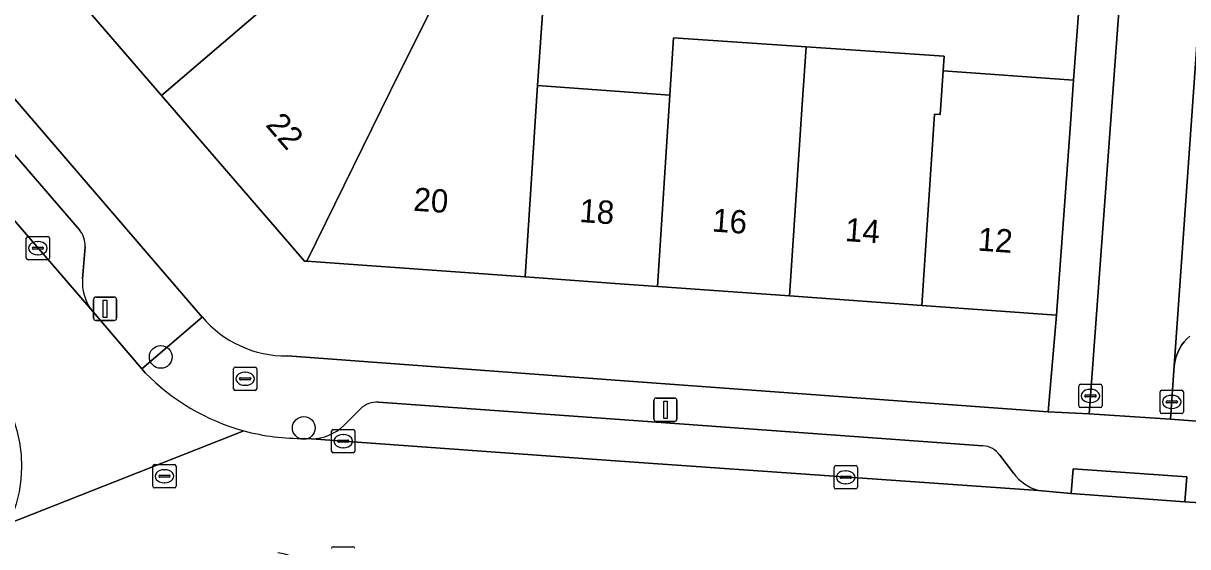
# Model space of a CAD drawing. Extents: x 160304 to 160955, y 383684 to 384161.
# Drawn here: x 160474.6 to 160524.56, y 384033.21 to 384055.67 of the extents above; entities that cross this region are included whole.
import ezdxf

# ---------------------------------------------------------------- set-up
doc = ezdxf.new("R2010")
doc.units = 0
for name, color, linetype in [('IMGEO_Boom', 7, 'Continuous'), ('IMGEO_Brandkraan', 7, 'Continuous'), ('IMGEO_Erf', 7, 'Continuous'), ('IMGEO_Kolk', 7, 'Continuous'), ('IMGEO_Lichtmast', 7, 'Continuous'), ('IMGEO_Muur', 7, 'Continuous'), ('IMGEO_Pand', 7, 'Continuous'), ('IMGEO_Pand_nummerreeks', 7, 'Continuous'), ('IMGEO_Parkeervlak_open', 7, 'Continuous'), ('IMGEO_Rijbaan_lokaal_open', 7, 'Continuous'), ('IMGEO_Rioolput', 7, 'Continuous'), ('IMGEO_Voetpad_open', 7, 'Continuous')]:
    doc.layers.add(name, color=color, linetype=linetype)

msp = doc.modelspace()

# ---------------------------------------------------------------- linework, layer by layer
at = {"layer": 'IMGEO_Boom'}
for centre in [(160480.497, 384041.355), (160486.635, 384038.31)]:
    msp.add_circle(centre, 0.489, dxfattribs=at)
at = {"layer": 'IMGEO_Brandkraan'}
for p, q in [((160483.617, 384039.993), (160483.617, 384040.845)), ((160483.692, 384040.919), (160484.544, 384040.919)), ((160484.618, 384040.845), (160484.618, 384039.993)), ((160483.876, 384040.413), (160483.876, 384040.425)), ((160484.314, 384040.376), (160483.916, 384040.376)), ((160483.919, 384040.462), (160484.317, 384040.462)), ((160484.105, 384040.699), (160484.13, 384040.699)), ((160484.36, 384040.425), (160484.36, 384040.413)), ((160484.544, 384039.919), (160483.692, 384039.919)), ((160484.128, 384040.139), (160484.103, 384040.139))]:
    msp.add_line(p, q, dxfattribs=at)
for points in [[(160483.617, 384039.993), (160483.617, 384040.845)], [(160483.692, 384040.919), (160484.544, 384040.919)], [(160484.618, 384040.845), (160484.618, 384039.993)], [(160484.544, 384039.919), (160483.692, 384039.919)]]:
    msp.add_lwpolyline(points, dxfattribs=at)
for centre, radius, start, end in [((160483.694, 384040.843), 0.0765, 91.552, 178.448), ((160483.694, 384040.843), 0.0765, 91.552, 178.448), ((160484.542, 384040.843), 0.0765, 1.552, 88.448), ((160484.542, 384040.843), 0.0765, 1.552, 88.448), ((160483.916, 384040.422), 0.0403, 85.8775, 175.7526), ((160483.913, 384040.412), 0.0366, 178.938, 274.7102), ((160484.317, 384040.419), 0.043, 264.8664, 352.4533), ((160484.321, 384040.424), 0.0386, 1.7309, 96.639), ((160483.694, 384039.995), 0.0765, 181.552, 268.448), ((160483.694, 384039.995), 0.0765, 181.552, 268.448), ((160484.542, 384039.995), 0.0765, 271.552, 358.448), ((160484.542, 384039.995), 0.0765, 271.552, 358.448)]:
    msp.add_arc(centre, radius, start, end, dxfattribs=at)
for centre, major_axis, ratio, start_param, end_param in [((160484.104, 384040.419), (-0.387, 0.002), 0.722429, 4.712389, 7.853982), ((160484.129, 384040.419), (-0.39, 0.002), 0.717154, 1.570796, 4.712389)]:
    msp.add_ellipse(centre, major_axis=major_axis, ratio=ratio, start_param=start_param, end_param=end_param, dxfattribs=at)
at = {"layer": 'IMGEO_Erf'}
for points in [[(160464.114, 384064.194), (160482.27, 384043.068)], [(160496.882, 384056.079), (160496.661, 384052.999), (160500, 384052.76), (160502.342, 384052.592), (160502.501, 384055.039), (160508.19, 384054.655), (160514.109, 384054.255), (160514.075, 384053.627), (160519.66, 384053.226), (160520.14, 384059.528)], [(160485.928, 384041.4), (160500, 384040.365), (160518.569, 384038.999), (160518.937, 384043.151), (160513.15, 384043.566), (160507.469, 384043.973), (160501.809, 384044.379), (160500, 384044.509), (160496.136, 384044.786), (160486.77, 384045.457), (160486.663, 384045.465), (160480.535, 384052.567), (160476.806, 384056.888)]]:
    msp.add_lwpolyline(points, dxfattribs=at)
msp.add_arc((160485.871, 384046.121), 4.721, 220.2887, 270.6866, dxfattribs=at)
at = {"layer": 'IMGEO_Kolk'}
for p, q in [((160474.726, 384045.595), (160474.726, 384046.447)), ((160474.801, 384046.521), (160475.653, 384046.521)), ((160475.214, 384046.301), (160475.239, 384046.301)), ((160475.727, 384046.447), (160475.727, 384045.595)), ((160474.985, 384046.015), (160474.985, 384046.027)), ((160475.423, 384045.978), (160475.025, 384045.978)), ((160475.028, 384046.064), (160475.426, 384046.064)), ((160475.237, 384045.741), (160475.212, 384045.741)), ((160475.469, 384046.027), (160475.469, 384046.015)), ((160475.653, 384045.521), (160474.801, 384045.521)), ((160519.888, 384039.255), (160519.888, 384040.107)), ((160519.963, 384040.181), (160520.815, 384040.181)), ((160520.376, 384039.961), (160520.401, 384039.961)), ((160520.889, 384040.107), (160520.889, 384039.255)), ((160523.375, 384039), (160523.375, 384039.852)), ((160523.45, 384039.926), (160524.302, 384039.926)), ((160524.376, 384039.852), (160524.376, 384039)), ((160520.147, 384039.675), (160520.147, 384039.687)), ((160520.585, 384039.638), (160520.187, 384039.638)), ((160520.19, 384039.724), (160520.588, 384039.724)), ((160520.399, 384039.401), (160520.374, 384039.401)), ((160520.631, 384039.687), (160520.631, 384039.675)), ((160523.634, 384039.42), (160523.634, 384039.432)), ((160524.072, 384039.383), (160523.674, 384039.383)), ((160523.677, 384039.469), (160524.075, 384039.469)), ((160523.863, 384039.706), (160523.888, 384039.706)), ((160524.118, 384039.432), (160524.118, 384039.42)), ((160520.815, 384039.181), (160519.963, 384039.181)), ((160524.302, 384038.926), (160523.45, 384038.926)), ((160523.886, 384039.146), (160523.861, 384039.146)), ((160487.901, 384038.241), (160488.753, 384038.241)), ((160487.826, 384037.315), (160487.826, 384038.167)), ((160488.085, 384037.735), (160488.085, 384037.747)), ((160488.128, 384037.784), (160488.526, 384037.784)), ((160488.314, 384038.021), (160488.339, 384038.021)), ((160488.569, 384037.747), (160488.569, 384037.735)), ((160488.827, 384038.167), (160488.827, 384037.315)), ((160488.753, 384037.241), (160487.901, 384037.241)), ((160488.523, 384037.698), (160488.125, 384037.698)), ((160488.337, 384037.461), (160488.312, 384037.461)), ((160509.389, 384035.764), (160509.389, 384036.616)), ((160509.464, 384036.69), (160510.316, 384036.69)), ((160509.691, 384036.233), (160510.089, 384036.233)), ((160509.877, 384036.47), (160509.902, 384036.47)), ((160510.39, 384036.616), (160510.39, 384035.764)), ((160509.648, 384036.184), (160509.648, 384036.196)), ((160510.086, 384036.147), (160509.688, 384036.147)), ((160509.9, 384035.91), (160509.875, 384035.91)), ((160510.132, 384036.196), (160510.132, 384036.184)), ((160510.316, 384035.69), (160509.464, 384035.69)), ((160487.892, 384033.212), (160488.744, 384033.212))]:
    msp.add_line(p, q, dxfattribs=at)
for points in [[(160474.726, 384045.595), (160474.726, 384046.447)], [(160474.801, 384046.521), (160475.653, 384046.521)], [(160475.727, 384046.447), (160475.727, 384045.595)], [(160475.653, 384045.521), (160474.801, 384045.521)], [(160519.888, 384039.255), (160519.888, 384040.107)], [(160519.963, 384040.181), (160520.815, 384040.181)], [(160520.889, 384040.107), (160520.889, 384039.255)], [(160523.375, 384039), (160523.375, 384039.852)], [(160523.45, 384039.926), (160524.302, 384039.926)], [(160524.376, 384039.852), (160524.376, 384039)], [(160520.815, 384039.181), (160519.963, 384039.181)], [(160524.302, 384038.926), (160523.45, 384038.926)], [(160487.901, 384038.241), (160488.753, 384038.241)], [(160487.826, 384037.315), (160487.826, 384038.167)], [(160488.827, 384038.167), (160488.827, 384037.315)], [(160488.753, 384037.241), (160487.901, 384037.241)], [(160509.389, 384035.764), (160509.389, 384036.616)], [(160509.464, 384036.69), (160510.316, 384036.69)], [(160510.39, 384036.616), (160510.39, 384035.764)], [(160510.316, 384035.69), (160509.464, 384035.69)], [(160487.892, 384033.212), (160488.744, 384033.212)]]:
    msp.add_lwpolyline(points, dxfattribs=at)
for centre, radius, start, end in [((160474.803, 384046.445), 0.0765, 91.552, 178.448), ((160474.803, 384046.445), 0.0765, 91.552, 178.448), ((160475.651, 384046.445), 0.0765, 1.552, 88.448), ((160475.651, 384046.445), 0.0765, 1.552, 88.448), ((160475.025, 384046.024), 0.0403, 85.8775, 175.7526), ((160475.022, 384046.014), 0.0366, 178.938, 274.7102), ((160475.426, 384046.021), 0.043, 264.8664, 352.4533), ((160475.43, 384046.026), 0.0386, 1.7309, 96.639), ((160474.803, 384045.597), 0.0765, 181.552, 268.448), ((160474.803, 384045.597), 0.0765, 181.552, 268.448), ((160475.651, 384045.597), 0.0765, 271.552, 358.448), ((160475.651, 384045.597), 0.0765, 271.552, 358.448), ((160519.965, 384040.105), 0.0765, 91.552, 178.448), ((160519.965, 384040.105), 0.0765, 91.552, 178.448), ((160520.813, 384040.105), 0.0765, 1.552, 88.448), ((160520.813, 384040.105), 0.0765, 1.552, 88.448), ((160523.452, 384039.85), 0.0765, 91.552, 178.448), ((160523.452, 384039.85), 0.0765, 91.552, 178.448), ((160524.3, 384039.85), 0.0765, 1.552, 88.448), ((160524.3, 384039.85), 0.0765, 1.552, 88.448), ((160519.965, 384039.257), 0.0765, 181.552, 268.448), ((160519.965, 384039.257), 0.0765, 181.552, 268.448), ((160520.187, 384039.684), 0.0403, 85.8775, 175.7526), ((160520.184, 384039.674), 0.0366, 178.938, 274.7102), ((160520.588, 384039.681), 0.043, 264.8664, 352.4533), ((160520.592, 384039.686), 0.0386, 1.7309, 96.639), ((160520.813, 384039.257), 0.0765, 271.552, 358.448), ((160520.813, 384039.257), 0.0765, 271.552, 358.448), ((160523.674, 384039.429), 0.0403, 85.8775, 175.7526), ((160523.671, 384039.419), 0.0366, 178.938, 274.7102), ((160524.075, 384039.426), 0.043, 264.8664, 352.4533), ((160524.079, 384039.431), 0.0386, 1.7309, 96.639), ((160523.452, 384039.002), 0.0765, 181.552, 268.448), ((160523.452, 384039.002), 0.0765, 181.552, 268.448), ((160524.3, 384039.002), 0.0765, 271.552, 358.448), ((160524.3, 384039.002), 0.0765, 271.552, 358.448), ((160487.903, 384038.165), 0.0765, 91.552, 178.448), ((160487.903, 384038.165), 0.0765, 91.552, 178.448), ((160488.751, 384038.165), 0.0765, 1.552, 88.448), ((160488.751, 384038.165), 0.0765, 1.552, 88.448), ((160488.125, 384037.744), 0.0403, 85.8775, 175.7526), ((160488.122, 384037.734), 0.0366, 178.938, 274.7102), ((160488.526, 384037.741), 0.043, 264.8664, 352.4533), ((160488.53, 384037.746), 0.0386, 1.7309, 96.639), ((160487.903, 384037.317), 0.0765, 181.552, 268.448), ((160487.903, 384037.317), 0.0765, 181.552, 268.448), ((160488.751, 384037.317), 0.0765, 271.552, 358.448), ((160488.751, 384037.317), 0.0765, 271.552, 358.448), ((160509.466, 384036.614), 0.0765, 91.552, 178.448), ((160509.466, 384036.614), 0.0765, 91.552, 178.448), ((160509.688, 384036.193), 0.0403, 85.8775, 175.7526), ((160510.093, 384036.195), 0.0386, 1.7309, 96.639), ((160510.314, 384036.614), 0.0765, 1.552, 88.448), ((160510.314, 384036.614), 0.0765, 1.552, 88.448), ((160509.466, 384035.766), 0.0765, 181.552, 268.448), ((160509.466, 384035.766), 0.0765, 181.552, 268.448), ((160509.685, 384036.183), 0.0366, 178.938, 274.7102), ((160510.089, 384036.19), 0.043, 264.8664, 352.4533), ((160510.314, 384035.766), 0.0765, 271.552, 358.448), ((160510.314, 384035.766), 0.0765, 271.552, 358.448), ((160487.894, 384033.136), 0.0765, 91.552, 178.448), ((160487.894, 384033.136), 0.0765, 91.552, 178.448), ((160488.742, 384033.136), 0.0765, 1.552, 88.448), ((160488.742, 384033.136), 0.0765, 1.552, 88.448)]:
    msp.add_arc(centre, radius, start, end, dxfattribs=at)
for centre, major_axis, ratio, start_param, end_param in [((160475.213, 384046.021), (-0.387, 0.002), 0.722429, 4.712389, 7.853982), ((160475.238, 384046.021), (-0.39, 0.002), 0.717154, 1.570796, 4.712389), ((160520.375, 384039.681), (-0.387, 0.002), 0.722429, 4.712389, 7.853982), ((160520.4, 384039.681), (-0.39, 0.002), 0.717154, 1.570796, 4.712389), ((160523.862, 384039.426), (-0.387, 0.002), 0.722429, 4.712389, 7.853982), ((160523.887, 384039.426), (-0.39, 0.002), 0.717154, 1.570796, 4.712389), ((160488.313, 384037.741), (-0.387, 0.002), 0.722429, 4.712389, 7.853982), ((160488.338, 384037.741), (-0.39, 0.002), 0.717154, 1.570796, 4.712389), ((160509.876, 384036.19), (-0.387, 0.002), 0.722429, 4.712389, 7.853982), ((160509.901, 384036.19), (-0.39, 0.002), 0.717154, 1.570796, 4.712389)]:
    msp.add_ellipse(centre, major_axis=major_axis, ratio=ratio, start_param=start_param, end_param=end_param, dxfattribs=at)
at = {"layer": 'IMGEO_Lichtmast'}
for p, q in [((160477.612, 384043.02), (160477.612, 384043.82)), ((160477.612, 384043.82), (160477.612, 384043.02)), ((160477.712, 384043.92), (160478.502, 384043.92)), ((160478.502, 384043.92), (160477.712, 384043.92)), ((160478.602, 384043.82), (160478.602, 384043.02)), ((160478.602, 384043.02), (160478.602, 384043.82)), ((160478.502, 384042.92), (160477.712, 384042.92)), ((160477.712, 384042.92), (160478.502, 384042.92)), ((160501.656, 384038.688), (160501.656, 384039.488)), ((160501.656, 384039.488), (160501.656, 384038.688)), ((160501.756, 384039.588), (160502.546, 384039.588)), ((160502.546, 384039.588), (160501.756, 384039.588)), ((160502.646, 384039.488), (160502.646, 384038.688)), ((160502.646, 384038.688), (160502.646, 384039.488)), ((160502.546, 384038.588), (160501.756, 384038.588)), ((160501.756, 384038.588), (160502.546, 384038.588))]:
    msp.add_line(p, q, dxfattribs=at)
for points in [[(160478.032, 384043.795), (160478.182, 384043.795), (160478.182, 384043.045), (160478.032, 384043.045), (160478.032, 384043.795)], [(160502.076, 384039.463), (160502.226, 384039.463), (160502.226, 384038.713), (160502.076, 384038.713), (160502.076, 384039.463)]]:
    msp.add_lwpolyline(points, dxfattribs=at)
for centre, start, end in [((160477.712, 384043.82), 90, 180), ((160477.712, 384043.82), 90, 180), ((160478.502, 384043.82), 0, 90), ((160478.502, 384043.82), 360, 90), ((160477.712, 384043.02), 180, 270), ((160477.712, 384043.02), 180, 270), ((160478.502, 384043.02), 270, 0), ((160478.502, 384043.02), 270, 0), ((160501.756, 384039.488), 90, 180), ((160501.756, 384039.488), 90, 180), ((160502.546, 384039.488), 0, 90), ((160502.546, 384039.488), 360, 90), ((160501.756, 384038.688), 180, 270), ((160501.756, 384038.688), 180, 270), ((160502.546, 384038.688), 270, 0), ((160502.546, 384038.688), 270, 0)]:
    msp.add_arc(centre, 0.1, start, end, dxfattribs=at)
at = {"layer": 'IMGEO_Muur'}
msp.add_lwpolyline([(160519.66, 384053.226), (160520.14, 384059.528), (160518.484, 384059.617)], dxfattribs=at)
at = {"layer": 'IMGEO_Pand'}
for points in [[(160476.806, 384056.888), (160480.535, 384052.567), (160486.83, 384057.977), (160483.121, 384062.275), (160476.89, 384056.96)], [(160492.216, 384056.496), (160489.185, 384060.009), (160486.83, 384057.977), (160480.535, 384052.567), (160486.663, 384045.465), (160486.77, 384045.457), (160490.75, 384053.58)], [(160492.216, 384056.496), (160490.75, 384053.58), (160486.77, 384045.457), (160496.136, 384044.786), (160496.661, 384052.999), (160496.882, 384056.079), (160492.293, 384056.407)], [(160508.023, 384052.184), (160508.19, 384054.655), (160502.501, 384055.039), (160502.342, 384052.592), (160501.809, 384044.379), (160507.469, 384043.973)], [(160513.704, 384051.777), (160513.941, 384051.76), (160514.075, 384053.627), (160514.109, 384054.255), (160508.19, 384054.655), (160508.023, 384052.184), (160507.469, 384043.973), (160513.15, 384043.566)], [(160513.15, 384043.566), (160518.937, 384043.151), (160519.526, 384051.359), (160519.66, 384053.226), (160514.075, 384053.627), (160513.941, 384051.76), (160513.704, 384051.777)], [(160502.342, 384052.592), (160500, 384052.76), (160496.661, 384052.999), (160496.136, 384044.786), (160500, 384044.509), (160501.809, 384044.379)]]:
    msp.add_lwpolyline(points, close=True, dxfattribs=at)
at = {"layer": 'IMGEO_Parkeervlak_open'}
for points in [[(160462.073, 384061.277), (160462.515, 384060.763), (160477.506, 384043.391)], [(160477.007, 384046.807), (160465.495, 384060.157)], [(160525.298, 384059.629), (160523.983, 384040.97), (160523.992, 384041.038), (160524.024, 384041.211), (160524.071, 384041.38), (160524.133, 384041.545), (160524.21, 384041.703), (160524.3, 384041.854), (160524.404, 384041.996), (160524.52, 384042.128), (160524.647, 384042.249)], [(160477.142, 384044.703), (160477.247, 384046.077)], [(160515.774, 384037.544), (160500, 384038.679), (160489.839, 384039.41)], [(160489.066, 384039.125), (160488.348, 384038.418)], [(160486.967, 384037.844), (160500, 384036.9), (160518.166, 384035.63)], [(160517.081, 384036.368), (160516.505, 384037.143)]]:
    msp.add_lwpolyline(points, dxfattribs=at)
for centre, radius, start, end in [((160476.251, 384046.154), 0.999, 355.5793, 40.819), ((160479.137, 384044.55), 2.001, 175.6156, 215.3966), ((160489.767, 384038.414), 0.999, 85.8831, 134.5941), ((160486.945, 384039.844), 2, 270.616, 314.5235), ((160515.7, 384036.543), 1.004, 36.7239, 85.781), ((160518.681, 384037.553), 1.991, 216.5345, 255.0196)]:
    msp.add_arc(centre, radius, start, end, dxfattribs=at)
at = {"layer": 'IMGEO_Rijbaan_lokaal_open'}
for points in [[(160524.75, 384095.864), (160522.403, 384063.785), (160522.383, 384063.508), (160522.315, 384062.992), (160521.854, 384059.515), (160521.838, 384059.295), (160520.333, 384038.909), (160523.822, 384038.679), (160523.983, 384040.97), (160525.298, 384059.629)], [(160479.834, 384040.678), (160479.686, 384040.851), (160477.506, 384043.391), (160462.515, 384060.763), (160462.073, 384061.277)], [(160459.355, 384056.713), (160472.741, 384040.954), (160473.226, 384040.382), (160473.425, 384040.118), (160473.712, 384039.671), (160473.959, 384039.2), (160474.162, 384038.71), (160474.321, 384038.203), (160474.434, 384037.684), (160474.5, 384037.156), (160474.519, 384036.625), (160474.49, 384036.095), (160474.414, 384035.569), (160474.291, 384035.052), (160474.123, 384034.548), (160473.972, 384034.203), (160484.061, 384038.186)], [(160484.061, 384038.186), (160473.972, 384034.203), (160473.91, 384034.061), (160473.654, 384033.596), (160473.358, 384033.154), (160473.024, 384032.741), (160472.654, 384032.36), (160472.252, 384032.013), (160471.504, 384031.385), (160443.247, 384006.975), (160442.642, 384006.44), (160439.545, 384003.767), (160435.187, 384000), (160424.255, 383990.462), (160420.449, 383987.142), (160422.038, 383985.305), (160423.775, 383983.297), (160425.096, 383984.442), (160439.728, 383997.125), (160440.231, 383997.562), (160443.044, 384000), (160446.077, 384002.618), (160446.417, 384002.912), (160475.034, 384027.614)], [(160485.518, 384032.958), (160485.696, 384032.933), (160485.869, 384032.893), (160486.042, 384032.836), (160500, 384031.877), (160518.132, 384030.575), (160519.523, 384030.479), (160523.351, 384030.205), (160525.582, 384030.043), (160538.695, 384029.106), (160539.053, 384034.09), (160526.85, 384034.98), (160524.445, 384035.141), (160519.567, 384035.492), (160518.166, 384035.63), (160500, 384036.9), (160486.967, 384037.844), (160486.676, 384037.858)]]:
    msp.add_lwpolyline(points, dxfattribs=at)
for centre, radius, start, end in [((160486.507, 384047.166), 9.307, 224.1948, 254.7628), ((160486.516, 384047.169), 9.312, 254.7155, 270.9859)]:
    msp.add_arc(centre, radius, start, end, dxfattribs=at)
at = {"layer": 'IMGEO_Rioolput'}
for p, q in [((160480.23, 384036.738), (160481.082, 384036.738)), ((160480.155, 384035.812), (160480.155, 384036.664)), ((160480.414, 384036.232), (160480.414, 384036.244)), ((160480.457, 384036.281), (160480.855, 384036.281)), ((160480.643, 384036.518), (160480.668, 384036.518)), ((160480.898, 384036.244), (160480.898, 384036.232)), ((160481.156, 384036.664), (160481.156, 384035.812)), ((160481.082, 384035.738), (160480.23, 384035.738)), ((160480.852, 384036.195), (160480.454, 384036.195)), ((160480.666, 384035.958), (160480.641, 384035.958))]:
    msp.add_line(p, q, dxfattribs=at)
for points in [[(160480.23, 384036.738), (160481.082, 384036.738)], [(160480.155, 384035.812), (160480.155, 384036.664)], [(160481.156, 384036.664), (160481.156, 384035.812)], [(160481.082, 384035.738), (160480.23, 384035.738)]]:
    msp.add_lwpolyline(points, dxfattribs=at)
for centre, radius, start, end in [((160480.232, 384036.662), 0.0765, 91.552, 178.448), ((160480.232, 384036.662), 0.0765, 91.552, 178.448), ((160481.08, 384036.662), 0.0765, 1.552, 88.448), ((160481.08, 384036.662), 0.0765, 1.552, 88.448), ((160480.454, 384036.241), 0.0403, 85.8775, 175.7526), ((160480.451, 384036.231), 0.0366, 178.938, 274.7102), ((160480.855, 384036.238), 0.043, 264.8664, 352.4533), ((160480.859, 384036.243), 0.0386, 1.7309, 96.639), ((160480.232, 384035.814), 0.0765, 181.552, 268.448), ((160480.232, 384035.814), 0.0765, 181.552, 268.448), ((160481.08, 384035.814), 0.0765, 271.552, 358.448), ((160481.08, 384035.814), 0.0765, 271.552, 358.448)]:
    msp.add_arc(centre, radius, start, end, dxfattribs=at)
for centre, major_axis, ratio, start_param, end_param in [((160480.642, 384036.238), (-0.387, 0.002), 0.722429, 4.712389, 7.853982), ((160480.667, 384036.238), (-0.39, 0.002), 0.717154, 1.570796, 4.712389)]:
    msp.add_ellipse(centre, major_axis=major_axis, ratio=ratio, start_param=start_param, end_param=end_param, dxfattribs=at)
at = {"layer": 'IMGEO_Voetpad_open'}
for points in [[(160524.758, 384118.081), (160523.413, 384099.123), (160521.599, 384099.239), (160519.191, 384065.161), (160519.051, 384063.177), (160518.738, 384063.163), (160518.484, 384059.617), (160520.14, 384059.528), (160519.66, 384053.226), (160519.526, 384051.359), (160518.937, 384043.151), (160518.569, 384038.999), (160520.333, 384038.909), (160521.838, 384059.295), (160521.343, 384059.359), (160521.82, 384063.056), (160522.315, 384062.992), (160522.383, 384063.508), (160522.403, 384063.785)], [(160477.506, 384043.391), (160479.686, 384040.851), (160482.27, 384043.068), (160464.114, 384064.194), (160464.179, 384070.303), (160445.759, 384091.611)], [(160465.495, 384060.157), (160477.007, 384046.807)], [(160477.247, 384046.077), (160477.142, 384044.703)], [(160482.27, 384043.068), (160479.686, 384040.851), (160479.834, 384040.678)], [(160524.647, 384042.249), (160524.52, 384042.128), (160524.404, 384041.996), (160524.3, 384041.854), (160524.21, 384041.703), (160524.133, 384041.545), (160524.071, 384041.38), (160524.024, 384041.211), (160523.992, 384041.038), (160523.983, 384040.97), (160523.822, 384038.679), (160527.234, 384038.426)], [(160562.223, 384035.951), (160527.234, 384038.426), (160523.822, 384038.679), (160520.333, 384038.909), (160518.569, 384038.999), (160500, 384040.365), (160485.928, 384041.4)], [(160489.839, 384039.41), (160500, 384038.679), (160515.774, 384037.544)], [(160488.348, 384038.418), (160489.066, 384039.125)], [(160486.676, 384037.858), (160486.967, 384037.844)], [(160516.505, 384037.143), (160517.081, 384036.368)], [(160518.166, 384035.63), (160519.567, 384035.492), (160519.644, 384036.56), (160524.522, 384036.209), (160524.445, 384035.141), (160526.85, 384034.98)]]:
    msp.add_lwpolyline(points, dxfattribs=at)
msp.add_lwpolyline([(160519.567, 384035.492), (160524.445, 384035.141), (160524.522, 384036.209), (160519.644, 384036.56)], close=True, dxfattribs=at)
for centre, radius, start, end in [((160476.251, 384046.154), 0.999, 355.5793, 40.819), ((160479.137, 384044.55), 2.001, 175.6156, 215.3966), ((160485.871, 384046.121), 4.721, 220.2887, 270.6866), ((160486.507, 384047.166), 9.307, 224.1948, 254.7628), ((160489.767, 384038.414), 0.999, 85.8831, 134.5941), ((160486.945, 384039.844), 2, 270.616, 314.5235), ((160486.516, 384047.169), 9.312, 254.7155, 270.9859), ((160515.7, 384036.543), 1.004, 36.7239, 85.781), ((160518.681, 384037.553), 1.991, 216.5345, 255.0196)]:
    msp.add_arc(centre, radius, start, end, dxfattribs=at)

# ---------------------------------------------------------------- texts
at = {"layer": 'IMGEO_Pand_nummerreeks'}
for s, rotation, p in [('22', 310.7896, (160484.965, 384051.29)), ('20', 355.9022, (160491.314, 384047.631)), ('18', 355.8985, (160498.436, 384047.147)), ('16', 355.8976, (160504.133, 384046.738)), ('14', 355.8976, (160509.833, 384046.33)), ('12', 355.8985, (160515.53, 384045.921))]:
    msp.add_text(s, height=1, rotation=rotation, dxfattribs=at).set_placement(p)

doc.saveas('drawing.dxf')
